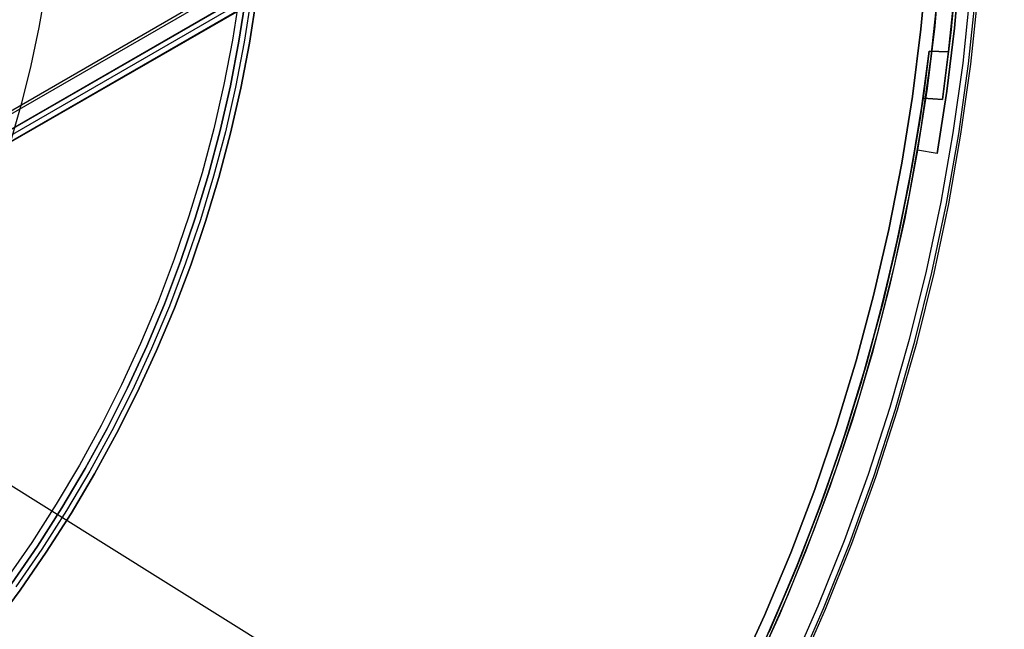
# Model space of a CAD drawing. Header units: millimetres. Extents: x 7986 to 9191, y -11326 to -10283.
# Tile 290 of 312: x 8669 to 8743, y -10727 to -10681. Entities that reach past the tile are written whole.
import ezdxf

# ---------------------------------------------------------------- set-up
doc = ezdxf.new("R2010")
doc.units = ezdxf.units.MM
doc.layers.add('BLANCO METALICO', color=7, linetype='Continuous', true_color=0xededed)
doc.layers.add('color', color=7, linetype='Continuous')
doc.layers.add('luz', color=7, linetype='Continuous')

msp = doc.modelspace()

# ---------------------------------------------------------------- linework, layer by layer
at = {"color": 7, "true_color": 0xffffff}
for p, q in [((8644.084, -10702.15, 54.484), (9189.68, -10387.15, 54.484)), ((8644.197, -10702.345, 54.509), (9189.793, -10387.345, 54.509)), ((9190.28, -10388.189, 53.734), (8644.684, -10703.189, 53.734)), ((9190.299, -10388.221, 49.125), (8644.703, -10703.221, 49.125)), ((9190.477, -10388.53, 52.029), (8644.881, -10703.53, 52.029)), ((9190.674, -10388.87, 50.324), (8645.078, -10703.87, 50.324)), ((8645.09, -10703.893, 50.099), (9190.686, -10388.893, 50.099))]:
    msp.add_line(p, q, dxfattribs=at)
at = {"layer": 'BLANCO METALICO'}
for p, q in [((8685.728, -10679.329, 139.165), (8685.203, -10682.678, 139.165)), ((8685.728, -10679.329, 139.965), (8685.203, -10682.678, 139.965)), ((8685.696, -10682.764, 143.581), (8686.223, -10679.398, 143.581)), ((8686.223, -10679.398, 141.965), (8685.696, -10682.764, 141.965)), ((8685.696, -10682.764, 142.773), (8686.223, -10679.398, 142.773)), ((8686.223, -10679.398, 140.465), (8685.696, -10682.764, 140.465)), ((8686.619, -10679.453, 143.581), (8686.09, -10682.833, 143.581)), ((8687.016, -10679.508, 143.581), (8686.484, -10682.901, 143.581)), ((8686.484, -10682.901, 141.965), (8687.016, -10679.508, 141.965)), ((8686.484, -10682.901, 140.465), (8687.016, -10679.508, 140.465)), ((8687.016, -10679.508, 142.773), (8686.484, -10682.901, 142.773)), ((8687.016, -10679.508, 141.215), (8686.484, -10682.901, 141.215)), ((8685.203, -10682.678, 139.165), (8684.564, -10686.007, 139.165)), ((8685.203, -10682.678, 139.965), (8684.564, -10686.007, 139.965)), ((8685.053, -10686.11, 143.581), (8685.696, -10682.764, 143.581)), ((8685.696, -10682.764, 141.965), (8685.053, -10686.11, 141.965)), ((8685.053, -10686.11, 142.773), (8685.696, -10682.764, 142.773)), ((8685.696, -10682.764, 140.465), (8685.053, -10686.11, 140.465)), ((8686.09, -10682.833, 143.581), (8685.444, -10686.192, 143.581)), ((8686.484, -10682.901, 143.581), (8685.836, -10686.274, 143.581)), ((8685.836, -10686.274, 141.965), (8686.484, -10682.901, 141.965)), ((8685.836, -10686.274, 140.465), (8686.484, -10682.901, 140.465)), ((8686.484, -10682.901, 142.773), (8685.836, -10686.274, 142.773)), ((8686.484, -10682.901, 141.215), (8685.836, -10686.274, 141.215)), ((8684.564, -10686.007, 139.165), (8683.809, -10689.312, 139.165)), ((8684.564, -10686.007, 139.965), (8683.809, -10689.312, 139.965)), ((8684.295, -10689.432, 143.581), (8685.053, -10686.11, 143.581)), ((8685.053, -10686.11, 141.965), (8684.295, -10689.432, 141.965)), ((8684.295, -10689.432, 142.773), (8685.053, -10686.11, 142.773)), ((8685.053, -10686.11, 140.465), (8684.295, -10689.432, 140.465)), ((8685.444, -10686.192, 143.581), (8684.683, -10689.527, 143.581)), ((8685.836, -10686.274, 143.581), (8685.071, -10689.623, 143.581)), ((8685.071, -10689.623, 141.965), (8685.836, -10686.274, 141.965)), ((8685.071, -10689.623, 140.465), (8685.836, -10686.274, 140.465)), ((8685.836, -10686.274, 142.773), (8685.071, -10689.623, 142.773)), ((8685.836, -10686.274, 141.215), (8685.071, -10689.623, 141.215)), ((8683.809, -10689.312, 139.165), (8682.941, -10692.589, 139.165)), ((8683.809, -10689.312, 139.965), (8682.941, -10692.589, 139.965)), ((8683.422, -10692.725, 143.581), (8684.295, -10689.432, 143.581)), ((8684.295, -10689.432, 141.965), (8683.422, -10692.725, 141.965)), ((8683.422, -10692.725, 142.773), (8684.295, -10689.432, 142.773)), ((8684.295, -10689.432, 140.465), (8683.422, -10692.725, 140.465)), ((8684.683, -10689.527, 143.581), (8683.807, -10692.834, 143.581)), ((8685.071, -10689.623, 143.581), (8684.192, -10692.944, 143.581)), ((8684.192, -10692.944, 141.965), (8685.071, -10689.623, 141.965)), ((8684.192, -10692.944, 140.465), (8685.071, -10689.623, 140.465)), ((8685.071, -10689.623, 142.773), (8684.192, -10692.944, 142.773)), ((8685.071, -10689.623, 141.215), (8684.192, -10692.944, 141.215)), ((8682.941, -10692.589, 139.165), (8681.961, -10695.834, 139.165)), ((8682.941, -10692.589, 139.965), (8681.961, -10695.834, 139.965)), ((8682.437, -10695.987, 143.581), (8683.422, -10692.725, 143.581)), ((8683.422, -10692.725, 141.965), (8682.437, -10695.987, 141.965)), ((8682.437, -10695.987, 142.773), (8683.422, -10692.725, 142.773)), ((8683.422, -10692.725, 140.465), (8682.437, -10695.987, 140.465)), ((8683.807, -10692.834, 143.581), (8682.818, -10696.109, 143.581)), ((8684.192, -10692.944, 143.581), (8683.198, -10696.232, 143.581)), ((8683.198, -10696.232, 141.965), (8684.192, -10692.944, 141.965)), ((8683.198, -10696.232, 140.465), (8684.192, -10692.944, 140.465)), ((8684.192, -10692.944, 142.773), (8683.198, -10696.232, 142.773)), ((8684.192, -10692.944, 141.215), (8683.198, -10696.232, 141.215)), ((8681.961, -10695.834, 139.165), (8680.869, -10699.043, 139.165)), ((8681.961, -10695.834, 139.965), (8680.869, -10699.043, 139.965)), ((8681.339, -10699.213, 143.581), (8682.437, -10695.987, 143.581)), ((8682.437, -10695.987, 141.965), (8681.339, -10699.213, 141.965)), ((8681.339, -10699.213, 142.773), (8682.437, -10695.987, 142.773)), ((8682.437, -10695.987, 140.465), (8681.339, -10699.213, 140.465)), ((8682.818, -10696.109, 143.581), (8681.716, -10699.348, 143.581)), ((8683.198, -10696.232, 143.581), (8682.092, -10699.483, 143.581)), ((8682.092, -10699.483, 141.965), (8683.198, -10696.232, 141.965)), ((8682.092, -10699.483, 140.465), (8683.198, -10696.232, 140.465)), ((8683.198, -10696.232, 142.773), (8682.092, -10699.483, 142.773)), ((8683.198, -10696.232, 141.215), (8682.092, -10699.483, 141.215)), ((8680.869, -10699.043, 139.165), (8679.667, -10702.213, 139.165)), ((8680.869, -10699.043, 139.965), (8679.667, -10702.213, 139.965)), ((8680.131, -10702.398, 143.581), (8681.339, -10699.213, 143.581)), ((8681.339, -10699.213, 141.965), (8680.131, -10702.398, 141.965)), ((8680.131, -10702.398, 142.773), (8681.339, -10699.213, 142.773)), ((8681.339, -10699.213, 140.465), (8680.131, -10702.398, 140.465)), ((8681.716, -10699.348, 143.581), (8680.502, -10702.547, 143.581)), ((8682.092, -10699.483, 143.581), (8680.874, -10702.695, 143.581)), ((8680.874, -10702.695, 141.965), (8682.092, -10699.483, 141.965)), ((8680.874, -10702.695, 140.465), (8682.092, -10699.483, 140.465)), ((8682.092, -10699.483, 142.773), (8680.874, -10702.695, 142.773)), ((8682.092, -10699.483, 141.215), (8680.874, -10702.695, 141.215)), ((8679.667, -10702.213, 139.165), (8678.356, -10705.339, 139.165)), ((8679.667, -10702.213, 139.965), (8678.356, -10705.339, 139.965)), ((8678.813, -10705.541, 143.581), (8680.131, -10702.398, 143.581)), ((8680.131, -10702.398, 141.965), (8678.813, -10705.541, 141.965)), ((8678.813, -10705.541, 142.773), (8680.131, -10702.398, 142.773)), ((8680.131, -10702.398, 140.465), (8678.813, -10705.541, 140.465)), ((8680.502, -10702.547, 143.581), (8679.18, -10705.702, 143.581)), ((8680.874, -10702.695, 143.581), (8679.546, -10705.863, 143.581)), ((8679.546, -10705.863, 141.965), (8680.874, -10702.695, 141.965)), ((8679.546, -10705.863, 140.465), (8680.874, -10702.695, 140.465)), ((8680.874, -10702.695, 142.773), (8679.546, -10705.863, 142.773)), ((8680.874, -10702.695, 141.215), (8679.546, -10705.863, 141.215)), ((8678.356, -10705.339, 139.165), (8676.938, -10708.419, 139.165)), ((8678.356, -10705.339, 139.965), (8676.938, -10708.419, 139.965)), ((8677.388, -10708.636, 143.581), (8678.813, -10705.541, 143.581)), ((8678.813, -10705.541, 141.965), (8677.388, -10708.636, 141.965)), ((8677.388, -10708.636, 142.773), (8678.813, -10705.541, 142.773)), ((8678.813, -10705.541, 140.465), (8677.388, -10708.636, 140.465)), ((8679.18, -10705.702, 143.581), (8677.749, -10708.809, 143.581)), ((8679.546, -10705.863, 143.581), (8678.109, -10708.983, 143.581)), ((8678.109, -10708.983, 141.965), (8679.546, -10705.863, 141.965)), ((8678.109, -10708.983, 140.465), (8679.546, -10705.863, 140.465)), ((8679.546, -10705.863, 142.773), (8678.109, -10708.983, 142.773)), ((8679.546, -10705.863, 141.215), (8678.109, -10708.983, 141.215)), ((8676.938, -10708.419, 139.165), (8675.415, -10711.447, 139.165)), ((8676.938, -10708.419, 139.965), (8675.415, -10711.447, 139.965)), ((8675.857, -10711.679, 143.581), (8677.388, -10708.636, 143.581)), ((8677.388, -10708.636, 141.965), (8675.857, -10711.679, 141.965)), ((8675.857, -10711.679, 142.773), (8677.388, -10708.636, 142.773)), ((8677.388, -10708.636, 140.465), (8675.857, -10711.679, 140.465)), ((8677.749, -10708.809, 143.581), (8676.211, -10711.865, 143.581)), ((8678.109, -10708.983, 143.581), (8676.566, -10712.051, 143.581)), ((8676.566, -10712.051, 141.965), (8678.109, -10708.983, 141.965)), ((8676.566, -10712.051, 140.465), (8678.109, -10708.983, 140.465)), ((8678.109, -10708.983, 142.773), (8676.566, -10712.051, 142.773)), ((8678.109, -10708.983, 141.215), (8676.566, -10712.051, 141.215)), ((8675.415, -10711.447, 139.165), (8673.788, -10714.421, 139.165)), ((8675.415, -10711.447, 139.965), (8673.788, -10714.421, 139.965)), ((8674.222, -10714.669, 143.581), (8675.857, -10711.679, 143.581)), ((8675.857, -10711.679, 141.965), (8674.222, -10714.669, 141.965)), ((8674.222, -10714.669, 142.773), (8675.857, -10711.679, 142.773)), ((8675.857, -10711.679, 140.465), (8674.222, -10714.669, 140.465)), ((8676.211, -10711.865, 143.581), (8674.57, -10714.867, 143.581)), ((8676.566, -10712.051, 143.581), (8674.917, -10715.065, 143.581)), ((8674.917, -10715.065, 141.965), (8676.566, -10712.051, 141.965)), ((8674.917, -10715.065, 140.465), (8676.566, -10712.051, 140.465)), ((8676.566, -10712.051, 142.773), (8674.917, -10715.065, 142.773)), ((8676.566, -10712.051, 141.215), (8674.917, -10715.065, 141.215)), ((8673.788, -10714.421, 139.165), (8672.059, -10717.337, 139.165)), ((8673.788, -10714.421, 139.965), (8672.059, -10717.337, 139.965)), ((8672.484, -10717.6, 143.581), (8674.222, -10714.669, 143.581)), ((8674.222, -10714.669, 141.965), (8672.484, -10717.6, 141.965)), ((8672.484, -10717.6, 142.773), (8674.222, -10714.669, 142.773)), ((8674.222, -10714.669, 140.465), (8672.484, -10717.6, 140.465)), ((8674.57, -10714.867, 143.581), (8672.825, -10717.809, 143.581)), ((8674.917, -10715.065, 143.581), (8673.166, -10718.019, 143.581)), ((8673.166, -10718.019, 141.965), (8674.917, -10715.065, 141.965)), ((8673.166, -10718.019, 140.465), (8674.917, -10715.065, 140.465)), ((8674.917, -10715.065, 142.773), (8673.166, -10718.019, 142.773)), ((8674.917, -10715.065, 141.215), (8673.166, -10718.019, 141.215)), ((8672.059, -10717.337, 139.165), (8670.231, -10720.192, 139.165)), ((8672.059, -10717.337, 139.965), (8670.231, -10720.192, 139.965)), ((8670.647, -10720.469, 143.581), (8672.484, -10717.6, 143.581)), ((8672.484, -10717.6, 141.965), (8670.647, -10720.469, 141.965)), ((8670.647, -10720.469, 142.773), (8672.484, -10717.6, 142.773)), ((8672.484, -10717.6, 140.465), (8670.647, -10720.469, 140.465)), ((8672.825, -10717.809, 143.581), (8670.98, -10720.69, 143.581)), ((8673.166, -10718.019, 143.581), (8671.313, -10720.912, 143.581)), ((8671.313, -10720.912, 141.965), (8673.166, -10718.019, 141.965)), ((8671.313, -10720.912, 140.465), (8673.166, -10718.019, 140.465)), ((8673.166, -10718.019, 142.773), (8671.313, -10720.912, 142.773)), ((8673.166, -10718.019, 141.215), (8671.313, -10720.912, 141.215)), ((8670.231, -10720.192, 139.165), (8668.305, -10722.982, 139.165)), ((8670.231, -10720.192, 139.965), (8668.305, -10722.982, 139.965)), ((8668.711, -10723.273, 143.581), (8670.647, -10720.469, 143.581)), ((8670.647, -10720.469, 141.965), (8668.711, -10723.273, 141.965)), ((8668.711, -10723.273, 142.773), (8670.647, -10720.469, 142.773)), ((8670.647, -10720.469, 140.465), (8668.711, -10723.273, 140.465)), ((8670.98, -10720.69, 143.581), (8669.037, -10723.506, 143.581)), ((8671.313, -10720.912, 143.581), (8669.362, -10723.739, 143.581)), ((8669.362, -10723.739, 141.965), (8671.313, -10720.912, 141.965)), ((8669.362, -10723.739, 140.465), (8671.313, -10720.912, 140.465)), ((8671.313, -10720.912, 142.773), (8669.362, -10723.739, 142.773)), ((8671.313, -10720.912, 141.215), (8669.362, -10723.739, 141.215)), ((8669.362, -10723.739, 143.581), (8667.314, -10726.496, 143.581)), ((8667.314, -10726.496, 141.965), (8669.362, -10723.739, 141.965)), ((8667.314, -10726.496, 140.465), (8669.362, -10723.739, 140.465)), ((8669.362, -10723.739, 142.773), (8667.314, -10726.496, 142.773)), ((8669.362, -10723.739, 141.215), (8667.314, -10726.496, 141.215))]:
    msp.add_line(p, q, dxfattribs=at)
at = {"layer": 'color', "color": 254, "true_color": 0xcad1ee}
for p, q in [((8736.595, -10681.875, -56.541), (8737.054, -10676.845, -56.541)), ((8736.595, -10681.875, -37.21), (8737.054, -10676.845, -37.21)), ((8736.595, -10681.875, -56.541), (8737.054, -10676.845, -56.541)), ((8737.054, -10676.845, -46.875), (8736.595, -10681.875, -46.875)), ((8736.595, -10681.875, -37.21), (8737.054, -10676.845, -37.21)), ((8738.046, -10676.991, -60.041), (8737.625, -10681.647, -60.041)), ((8738.046, -10676.991, -60.041), (8737.625, -10681.647, -60.041)), ((8739.1, -10681.804, -60.041), (8739.525, -10677.102, -60.041)), ((8739.525, -10677.102, -56.541), (8739.1, -10681.804, -56.541)), ((8739.1, -10681.804, -60.041), (8739.525, -10677.102, -60.041)), ((8739.525, -10677.102, -58.291), (8739.1, -10681.804, -58.291)), ((8739.525, -10677.102, -56.541), (8739.1, -10681.804, -56.541)), ((8671.25, -10678.903, -7.252), (8670.749, -10681.752, -7.252)), ((8737.342, -10684.112, -61.741), (8737.885, -10678.963, -61.741)), ((8737.342, -10684.112, -61.741), (8737.885, -10678.963, -61.741)), ((8740.268, -10679.172, -36.481), (8739.717, -10684.404, -36.481)), ((8740.268, -10679.172, -36.481), (8739.717, -10684.404, -36.481)), ((8740.155, -10684.458, -36.85), (8740.709, -10679.211, -36.85)), ((8740.32, -10684.478, -37.401), (8740.874, -10679.226, -37.401)), ((8740.32, -10684.478, -61.741), (8740.874, -10679.226, -61.741)), ((8740.32, -10684.478, -49.571), (8740.874, -10679.226, -49.571)), ((8740.32, -10684.478, -61.741), (8740.874, -10679.226, -61.741)), ((8740.32, -10684.478, -37.401), (8740.874, -10679.226, -37.401)), ((8670.749, -10681.752, -7.252), (8670.15, -10684.583, -7.252)), ((8735.965, -10686.886, -56.541), (8736.595, -10681.875, -56.541)), ((8735.965, -10686.886, -37.21), (8736.595, -10681.875, -37.21)), ((8735.965, -10686.886, -56.541), (8736.595, -10681.875, -56.541)), ((8736.595, -10681.875, -46.875), (8735.965, -10686.886, -46.875)), ((8735.965, -10686.886, -37.21), (8736.595, -10681.875, -37.21)), ((8737.625, -10681.647, -60.041), (8737.059, -10686.288, -60.041)), ((8737.625, -10681.647, -60.041), (8737.059, -10686.288, -60.041)), ((8738.528, -10686.49, -60.041), (8739.1, -10681.804, -60.041)), ((8739.1, -10681.804, -56.541), (8738.528, -10686.49, -56.541)), ((8738.528, -10686.49, -60.041), (8739.1, -10681.804, -60.041)), ((8739.1, -10681.804, -58.291), (8738.528, -10686.49, -58.291)), ((8739.1, -10681.804, -56.541), (8738.528, -10686.49, -56.541)), ((8736.622, -10689.24, -61.741), (8737.342, -10684.112, -61.741)), ((8736.622, -10689.24, -61.741), (8737.342, -10684.112, -61.741)), ((8670.15, -10684.583, -7.252), (8669.453, -10687.391, -7.252)), ((8739.717, -10684.404, -36.481), (8738.985, -10689.614, -36.481)), ((8739.717, -10684.404, -36.481), (8738.985, -10689.614, -36.481)), ((8739.421, -10689.683, -36.85), (8740.155, -10684.458, -36.85)), ((8739.585, -10689.709, -37.401), (8740.32, -10684.478, -37.401)), ((8739.585, -10689.709, -61.741), (8740.32, -10684.478, -61.741)), ((8739.585, -10689.709, -49.571), (8740.32, -10684.478, -49.571)), ((8739.585, -10689.709, -61.741), (8740.32, -10684.478, -61.741)), ((8739.585, -10689.709, -37.401), (8740.32, -10684.478, -37.401)), ((8737.059, -10686.288, -60.041), (8736.349, -10690.908, -60.041)), ((8737.059, -10686.288, -60.041), (8736.349, -10690.908, -60.041)), ((8735.166, -10691.874, -56.541), (8735.965, -10686.886, -56.541)), ((8735.166, -10691.874, -37.21), (8735.965, -10686.886, -37.21)), ((8735.166, -10691.874, -56.541), (8735.965, -10686.886, -56.541)), ((8735.965, -10686.886, -46.875), (8735.166, -10691.874, -46.875)), ((8735.166, -10691.874, -37.21), (8735.965, -10686.886, -37.21)), ((8737.811, -10691.156, -60.041), (8738.528, -10686.49, -60.041)), ((8738.528, -10686.49, -56.541), (8737.811, -10691.156, -56.541)), ((8737.811, -10691.156, -60.041), (8738.528, -10686.49, -60.041)), ((8738.528, -10686.49, -58.291), (8737.811, -10691.156, -58.291)), ((8738.528, -10686.49, -56.541), (8737.811, -10691.156, -56.541)), ((8669.453, -10687.391, -7.252), (8668.66, -10690.174, -7.252)), ((8735.725, -10694.34, -61.741), (8736.622, -10689.24, -61.741)), ((8735.725, -10694.34, -61.741), (8736.622, -10689.24, -61.741)), ((8738.985, -10689.614, -36.481), (8738.073, -10694.795, -36.481)), ((8738.985, -10689.614, -36.481), (8738.073, -10694.795, -36.481)), ((8738.508, -10694.879, -36.85), (8739.421, -10689.683, -36.85)), ((8738.67, -10694.911, -37.401), (8739.585, -10689.709, -37.401)), ((8738.67, -10694.911, -61.741), (8739.585, -10689.709, -61.741)), ((8738.67, -10694.911, -49.571), (8739.585, -10689.709, -49.571)), ((8738.67, -10694.911, -61.741), (8739.585, -10689.709, -61.741)), ((8738.67, -10694.911, -37.401), (8739.585, -10689.709, -37.401)), ((8736.349, -10690.908, -56.541), (8735.394, -10696, -56.541)), ((8736.349, -10690.908, -56.541), (8735.394, -10696, -56.541)), ((8736.349, -10690.908, -59.141), (8735.394, -10696, -59.141)), ((8737.811, -10691.156, -60.041), (8736.349, -10690.908, -60.041)), ((8736.349, -10690.908, -60.041), (8736.349, -10690.908, -56.541)), ((8737.811, -10691.156, -60.041), (8736.349, -10690.908, -60.041)), ((8737.811, -10691.156, -56.541), (8736.349, -10690.908, -56.541)), ((8737.811, -10691.156, -58.291), (8736.349, -10690.908, -58.291)), ((8737.811, -10691.156, -56.541), (8736.349, -10690.908, -56.541)), ((8736.349, -10690.908, -60.041), (8736.349, -10690.908, -56.541)), ((8737.08, -10691.032, -60.041), (8737.08, -10691.032, -56.541)), ((8737.811, -10691.156, -56.541), (8737.811, -10691.156, -60.041)), ((8737.811, -10691.156, -56.541), (8737.811, -10691.156, -60.041)), ((8734.198, -10696.831, -56.541), (8735.166, -10691.874, -56.541)), ((8734.198, -10696.831, -37.21), (8735.166, -10691.874, -37.21)), ((8734.198, -10696.831, -56.541), (8735.166, -10691.874, -56.541)), ((8735.166, -10691.874, -46.875), (8734.198, -10696.831, -46.875)), ((8734.198, -10696.831, -37.21), (8735.166, -10691.874, -37.21)), ((8734.653, -10699.406, -61.741), (8735.725, -10694.34, -61.741)), ((8734.653, -10699.406, -61.741), (8735.725, -10694.34, -61.741)), ((8738.073, -10694.795, -36.481), (8736.984, -10699.942, -36.481)), ((8738.073, -10694.795, -36.481), (8736.984, -10699.942, -36.481)), ((8737.415, -10700.041, -36.85), (8738.508, -10694.879, -36.85)), ((8737.576, -10700.078, -37.401), (8738.67, -10694.911, -37.401)), ((8737.576, -10700.078, -61.741), (8738.67, -10694.911, -61.741)), ((8737.576, -10700.078, -49.571), (8738.67, -10694.911, -49.571)), ((8737.576, -10700.078, -61.741), (8738.67, -10694.911, -61.741)), ((8737.576, -10700.078, -37.401), (8738.67, -10694.911, -37.401)), ((8735.394, -10696, -56.541), (8734.263, -10701.057, -56.541)), ((8735.394, -10696, -56.541), (8734.263, -10701.057, -56.541)), ((8735.394, -10696, -59.141), (8734.263, -10701.057, -59.141)), ((8733.063, -10701.753, -56.541), (8734.198, -10696.831, -56.541)), ((8733.063, -10701.753, -37.21), (8734.198, -10696.831, -37.21)), ((8733.063, -10701.753, -56.541), (8734.198, -10696.831, -56.541)), ((8734.198, -10696.831, -46.875), (8733.063, -10701.753, -46.875)), ((8733.063, -10701.753, -37.21), (8734.198, -10696.831, -37.21)), ((8733.406, -10704.432, -61.741), (8734.653, -10699.406, -61.741)), ((8733.406, -10704.432, -61.741), (8734.653, -10699.406, -61.741)), ((8736.984, -10699.942, -36.481), (8735.717, -10705.048, -36.481)), ((8736.984, -10699.942, -36.481), (8735.717, -10705.048, -36.481)), ((8736.145, -10705.162, -36.85), (8737.415, -10700.041, -36.85)), ((8736.305, -10705.204, -37.401), (8737.576, -10700.078, -37.401)), ((8736.305, -10705.204, -61.741), (8737.576, -10700.078, -61.741)), ((8736.305, -10705.204, -49.571), (8737.576, -10700.078, -49.571)), ((8736.305, -10705.204, -61.741), (8737.576, -10700.078, -61.741)), ((8736.305, -10705.204, -37.401), (8737.576, -10700.078, -37.401)), ((8734.263, -10701.057, -56.541), (8732.959, -10706.071, -56.541)), ((8734.263, -10701.057, -56.541), (8732.959, -10706.071, -56.541)), ((8734.263, -10701.057, -59.141), (8732.959, -10706.071, -59.141)), ((8731.762, -10706.633, -56.541), (8733.063, -10701.753, -56.541)), ((8731.762, -10706.633, -37.21), (8733.063, -10701.753, -37.21)), ((8731.762, -10706.633, -56.541), (8733.063, -10701.753, -56.541)), ((8733.063, -10701.753, -46.875), (8731.762, -10706.633, -46.875)), ((8731.762, -10706.633, -37.21), (8733.063, -10701.753, -37.21)), ((8731.987, -10709.412, -61.741), (8733.406, -10704.432, -61.741)), ((8731.987, -10709.412, -61.741), (8733.406, -10704.432, -61.741)), ((8735.717, -10705.048, -36.481), (8734.275, -10710.107, -36.481)), ((8735.717, -10705.048, -36.481), (8734.275, -10710.107, -36.481)), ((8734.698, -10710.236, -36.85), (8736.145, -10705.162, -36.85)), ((8734.857, -10710.284, -37.401), (8736.305, -10705.204, -37.401)), ((8734.857, -10710.284, -61.741), (8736.305, -10705.204, -61.741)), ((8734.857, -10710.284, -49.571), (8736.305, -10705.204, -49.571)), ((8734.857, -10710.284, -61.741), (8736.305, -10705.204, -61.741)), ((8734.857, -10710.284, -37.401), (8736.305, -10705.204, -37.401)), ((8732.959, -10706.071, -56.541), (8731.483, -10711.038, -56.541)), ((8732.959, -10706.071, -56.541), (8731.483, -10711.038, -56.541)), ((8732.959, -10706.071, -59.141), (8731.483, -10711.038, -59.141)), ((8730.296, -10711.466, -56.541), (8731.762, -10706.633, -56.541)), ((8730.296, -10711.466, -37.21), (8731.762, -10706.633, -37.21)), ((8730.296, -10711.466, -56.541), (8731.762, -10706.633, -56.541)), ((8731.762, -10706.633, -46.875), (8730.296, -10711.466, -46.875)), ((8730.296, -10711.466, -37.21), (8731.762, -10706.633, -37.21)), ((8730.396, -10714.34, -61.741), (8731.987, -10709.412, -61.741)), ((8730.396, -10714.34, -61.741), (8731.987, -10709.412, -61.741)), ((8734.275, -10710.107, -36.481), (8732.66, -10715.114, -36.481)), ((8734.275, -10710.107, -36.481), (8732.66, -10715.114, -36.481)), ((8733.078, -10715.257, -36.85), (8734.698, -10710.236, -36.85)), ((8733.235, -10715.31, -37.401), (8734.857, -10710.284, -37.401)), ((8733.235, -10715.31, -61.741), (8734.857, -10710.284, -61.741)), ((8733.235, -10715.31, -49.571), (8734.857, -10710.284, -49.571)), ((8733.235, -10715.31, -61.741), (8734.857, -10710.284, -61.741)), ((8733.235, -10715.31, -37.401), (8734.857, -10710.284, -37.401)), ((8731.483, -10711.038, -56.541), (8729.835, -10715.95, -56.541)), ((8731.483, -10711.038, -56.541), (8729.835, -10715.95, -56.541)), ((8731.483, -10711.038, -59.141), (8729.835, -10715.95, -59.141)), ((8728.667, -10716.247, -56.541), (8730.296, -10711.466, -56.541)), ((8728.667, -10716.247, -37.21), (8730.296, -10711.466, -37.21)), ((8728.667, -10716.247, -56.541), (8730.296, -10711.466, -56.541)), ((8730.296, -10711.466, -46.875), (8728.667, -10716.247, -46.875)), ((8728.667, -10716.247, -37.21), (8730.296, -10711.466, -37.21)), ((8728.636, -10719.21, -61.741), (8730.396, -10714.34, -61.741)), ((8728.636, -10719.21, -61.741), (8730.396, -10714.34, -61.741)), ((8732.66, -10715.114, -36.481), (8730.872, -10720.061, -36.481)), ((8732.66, -10715.114, -36.481), (8730.872, -10720.061, -36.481)), ((8731.285, -10720.219, -36.85), (8733.078, -10715.257, -36.85)), ((8731.44, -10720.278, -37.401), (8733.235, -10715.31, -37.401)), ((8731.44, -10720.278, -61.741), (8733.235, -10715.31, -61.741)), ((8731.44, -10720.278, -49.571), (8733.235, -10715.31, -49.571)), ((8731.44, -10720.278, -61.741), (8733.235, -10715.31, -61.741)), ((8731.44, -10720.278, -37.401), (8733.235, -10715.31, -37.401)), ((8726.877, -10720.97, -56.541), (8728.667, -10716.247, -56.541)), ((8726.877, -10720.97, -37.21), (8728.667, -10716.247, -37.21)), ((8726.877, -10720.97, -56.541), (8728.667, -10716.247, -56.541)), ((8728.667, -10716.247, -46.875), (8726.877, -10720.97, -46.875)), ((8726.877, -10720.97, -37.21), (8728.667, -10716.247, -37.21)), ((8729.835, -10715.95, -56.541), (8728.019, -10720.802, -56.541)), ((8729.835, -10715.95, -56.541), (8728.019, -10720.802, -56.541)), ((8729.835, -10715.95, -59.141), (8728.019, -10720.802, -59.141)), ((8726.71, -10724.016, -61.741), (8728.636, -10719.21, -61.741)), ((8726.71, -10724.016, -61.741), (8728.636, -10719.21, -61.741)), ((8730.872, -10720.061, -36.481), (8728.915, -10724.944, -36.481)), ((8730.872, -10720.061, -36.481), (8728.915, -10724.944, -36.481)), ((8728.019, -10720.802, -56.541), (8726.037, -10725.589, -56.541)), ((8728.019, -10720.802, -56.541), (8726.037, -10725.589, -56.541)), ((8728.019, -10720.802, -59.141), (8726.037, -10725.589, -59.141)), ((8729.322, -10725.116, -36.85), (8731.285, -10720.219, -36.85)), ((8729.475, -10725.18, -37.401), (8731.44, -10720.278, -37.401)), ((8729.475, -10725.18, -61.741), (8731.44, -10720.278, -61.741)), ((8729.475, -10725.18, -49.571), (8731.44, -10720.278, -49.571)), ((8729.475, -10725.18, -61.741), (8731.44, -10720.278, -61.741)), ((8729.475, -10725.18, -37.401), (8731.44, -10720.278, -37.401)), ((8724.928, -10725.63, -56.541), (8726.877, -10720.97, -56.541)), ((8724.928, -10725.63, -37.21), (8726.877, -10720.97, -37.21)), ((8724.928, -10725.63, -56.541), (8726.877, -10720.97, -56.541)), ((8726.877, -10720.97, -46.875), (8724.928, -10725.63, -46.875)), ((8724.928, -10725.63, -37.21), (8726.877, -10720.97, -37.21)), ((8724.618, -10728.753, -61.741), (8726.71, -10724.016, -61.741)), ((8724.618, -10728.753, -61.741), (8726.71, -10724.016, -61.741)), ((8728.915, -10724.944, -36.481), (8726.79, -10729.757, -36.481)), ((8728.915, -10724.944, -36.481), (8726.79, -10729.757, -36.481)), ((8727.191, -10729.942, -36.85), (8729.322, -10725.116, -36.85)), ((8727.342, -10730.012, -37.401), (8729.475, -10725.18, -37.401)), ((8727.342, -10730.012, -61.741), (8729.475, -10725.18, -61.741)), ((8727.342, -10730.012, -49.571), (8729.475, -10725.18, -49.571)), ((8727.342, -10730.012, -61.741), (8729.475, -10725.18, -61.741)), ((8727.342, -10730.012, -37.401), (8729.475, -10725.18, -37.401)), ((8722.822, -10730.221, -56.541), (8724.928, -10725.63, -56.541)), ((8722.822, -10730.221, -37.21), (8724.928, -10725.63, -37.21)), ((8722.822, -10730.221, -56.541), (8724.928, -10725.63, -56.541)), ((8724.928, -10725.63, -46.875), (8722.822, -10730.221, -46.875)), ((8722.822, -10730.221, -37.21), (8724.928, -10725.63, -37.21)), ((8726.037, -10725.589, -56.541), (8723.89, -10730.305, -56.541)), ((8726.037, -10725.589, -56.541), (8723.89, -10730.305, -56.541)), ((8726.037, -10725.589, -59.141), (8723.89, -10730.305, -59.141))]:
    msp.add_line(p, q, dxfattribs=at)
at = {"layer": 'luz', "color": 254, "true_color": 0xcad1ee}
for p, q in [((8461.422, -10586.435, -59.991), (8715.504, -10745.187, -59.991)), ((8461.422, -10586.435, -58.491), (8715.504, -10745.187, -58.491)), ((8739.287, -10677.161, -56.991), (8738.828, -10682.146, -56.991)), ((8738.828, -10682.146, -57.741), (8739.287, -10677.161, -57.741)), ((8739.173, -10678.577, -59.991), (8738.668, -10683.557, -59.991)), ((8739.173, -10678.577, -59.241), (8738.668, -10683.557, -59.241)), ((8738.668, -10683.557, -58.491), (8739.111, -10679.292, -58.491)), ((8739.111, -10679.292, -58.491), (8738.668, -10683.557, -58.491)), ((8738.828, -10682.146, -56.991), (8738.206, -10687.112, -56.991)), ((8738.206, -10687.112, -57.741), (8738.828, -10682.146, -57.741)), ((8736.53, -10688.531, -59.991), (8737.214, -10683.507, -59.991)), ((8737.214, -10683.507, -59.241), (8736.53, -10688.531, -59.241)), ((8737.214, -10683.507, -58.491), (8736.753, -10687.027, -58.491)), ((8737.214, -10683.507, -59.991), (8737.214, -10683.507, -58.491)), ((8738.668, -10683.557, -58.491), (8737.214, -10683.507, -58.491)), ((8738.668, -10683.557, -59.991), (8737.214, -10683.507, -59.991)), ((8737.214, -10683.507, -59.241), (8738.668, -10683.557, -59.241)), ((8737.941, -10683.532, -59.991), (8737.941, -10683.532, -58.491)), ((8738.206, -10687.112, -58.491), (8738.668, -10683.557, -58.491)), ((8738.668, -10683.557, -59.991), (8738.668, -10683.557, -58.491)), ((8735.928, -10692.158, -58.491), (8736.753, -10687.027, -58.491)), ((8736.753, -10687.027, -58.491), (8735.928, -10692.158, -58.491)), ((8736.753, -10687.027, -56.991), (8735.95, -10692.034, -56.991)), ((8735.95, -10692.034, -57.741), (8736.753, -10687.027, -57.741)), ((8736.753, -10687.027, -58.491), (8736.753, -10687.027, -56.991)), ((8736.753, -10687.027, -58.491), (8738.206, -10687.112, -58.491)), ((8738.206, -10687.112, -56.991), (8736.753, -10687.027, -56.991)), ((8736.753, -10687.027, -57.741), (8738.206, -10687.112, -57.741)), ((8737.479, -10687.07, -58.491), (8737.479, -10687.07, -56.991)), ((8738.206, -10687.112, -58.491), (8738.206, -10687.112, -56.991)), ((8735.676, -10693.529, -59.991), (8736.53, -10688.531, -59.991)), ((8736.53, -10688.531, -59.241), (8735.676, -10693.529, -59.241)), ((8734.925, -10697.258, -58.491), (8735.928, -10692.158, -58.491)), ((8735.928, -10692.158, -58.491), (8734.925, -10697.258, -58.491)), ((8735.95, -10692.034, -56.991), (8734.978, -10697.01, -56.991)), ((8734.978, -10697.01, -57.741), (8735.95, -10692.034, -57.741)), ((8734.654, -10698.495, -59.991), (8735.676, -10693.529, -59.991)), ((8735.676, -10693.529, -59.241), (8734.654, -10698.495, -59.241)), ((8733.746, -10702.32, -58.491), (8734.925, -10697.258, -58.491)), ((8734.925, -10697.258, -58.491), (8733.746, -10702.32, -58.491)), ((8734.978, -10697.01, -56.991), (8733.838, -10701.951, -56.991)), ((8733.838, -10701.951, -57.741), (8734.978, -10697.01, -57.741)), ((8733.464, -10703.424, -59.991), (8734.654, -10698.495, -59.991)), ((8734.654, -10698.495, -59.241), (8733.464, -10703.424, -59.241)), ((8732.392, -10707.337, -58.491), (8733.746, -10702.32, -58.491)), ((8733.746, -10702.32, -58.491), (8732.392, -10707.337, -58.491)), ((8733.838, -10701.951, -56.991), (8732.532, -10706.85, -56.991)), ((8732.532, -10706.85, -57.741), (8733.838, -10701.951, -57.741)), ((8732.108, -10708.31, -59.991), (8733.464, -10703.424, -59.991)), ((8733.464, -10703.424, -59.241), (8732.108, -10708.31, -59.241)), ((8732.532, -10706.85, -56.991), (8731.06, -10711.703, -56.991)), ((8731.06, -10711.703, -57.741), (8732.532, -10706.85, -57.741)), ((8730.865, -10712.305, -58.491), (8732.392, -10707.337, -58.491)), ((8732.392, -10707.337, -58.491), (8730.865, -10712.305, -58.491)), ((8730.587, -10713.147, -59.991), (8732.108, -10708.31, -59.991)), ((8732.108, -10708.31, -59.241), (8730.587, -10713.147, -59.241)), ((8731.06, -10711.703, -56.991), (8729.426, -10716.503, -56.991)), ((8729.426, -10716.503, -57.741), (8731.06, -10711.703, -57.741)), ((8729.166, -10717.217, -58.491), (8730.865, -10712.305, -58.491)), ((8730.865, -10712.305, -58.491), (8729.166, -10717.217, -58.491)), ((8728.904, -10717.93, -59.991), (8730.587, -10713.147, -59.991)), ((8730.587, -10713.147, -59.241), (8728.904, -10717.93, -59.241)), ((8729.426, -10716.503, -56.991), (8727.629, -10721.244, -56.991)), ((8727.629, -10721.244, -57.741), (8729.426, -10716.503, -57.741)), ((8727.299, -10722.067, -58.491), (8729.166, -10717.217, -58.491)), ((8729.166, -10717.217, -58.491), (8727.299, -10722.067, -58.491)), ((8727.059, -10722.654, -59.991), (8728.904, -10717.93, -59.991)), ((8728.904, -10717.93, -59.241), (8727.059, -10722.654, -59.241)), ((8727.629, -10721.244, -56.991), (8725.673, -10725.922, -56.991)), ((8725.673, -10725.922, -57.741), (8727.629, -10721.244, -57.741)), ((8725.264, -10726.849, -58.491), (8727.299, -10722.067, -58.491)), ((8727.299, -10722.067, -58.491), (8725.264, -10726.849, -58.491)), ((8725.056, -10727.312, -59.991), (8727.059, -10722.654, -59.991)), ((8727.059, -10722.654, -59.241), (8725.056, -10727.312, -59.241)), ((8725.673, -10725.922, -56.991), (8723.56, -10730.532, -56.991)), ((8723.56, -10730.532, -57.741), (8725.673, -10725.922, -57.741))]:
    msp.add_line(p, q, dxfattribs=at)

doc.saveas('drawing.dxf')
